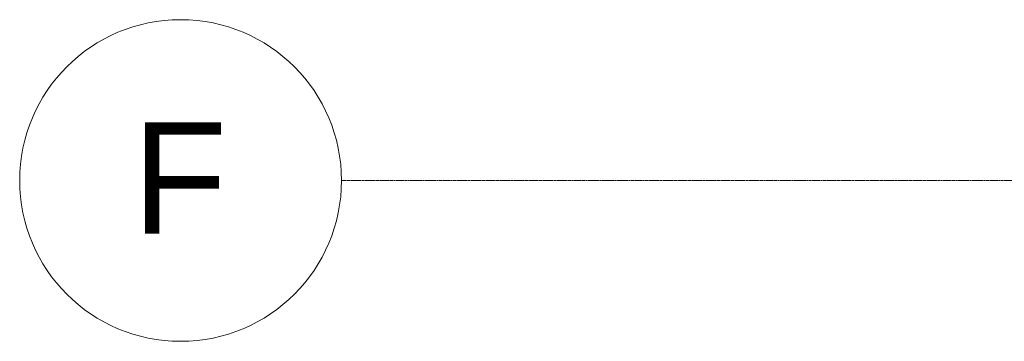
# Model space of a CAD drawing. Header units: inches. Extents: x -4136 to 1945, y -6639 to 12387.
# Tile 283 of 656: x -4136 to -3836, y 10117 to 10216. Entities that reach past the tile are written whole.
import ezdxf

# ---------------------------------------------------------------- set-up
doc = ezdxf.new("R2010")
doc.units = ezdxf.units.IN
doc.header["$MEASUREMENT"] = 0
doc.linetypes.add('Línea de rejilla', pattern=[0.875, 0.5, -0.125, 0.125, -0.125])
doc.layers.add('S-GRID', color=7, linetype='Continuous', lineweight=9)
doc.layers.add('S-GRID-IDEN', color=7, linetype='Continuous', lineweight=9)
doc.styles.add('Arial_1', font='arial.ttf', dxfattribs={"height": 34.015748})

# ---------------------------------------------------------------- blocks, each defined once
blk = doc.blocks.new('Rejilla - Extremo inicial de rejilla - Círculo-11506-SLAB ON GROUND JOINTS')
at = {"layer": 'S-GRID-IDEN', "color": 253, "true_color": 0xaaaaaa}
blk.add_circle((0, 0), 0.2559, dxfattribs=at)

msp = doc.modelspace()

# ---------------------------------------------------------------- linework, layer by layer
at = {"layer": 'S-GRID', "color": 253, "linetype": 'Línea de rejilla', "true_color": 0xaaaaaa}
msp.add_line((-1777.2452, 10166.59688), (-4038.05123, 10166.59688), dxfattribs=at)

# ---------------------------------------------------------------- block references
at = {"layer": 'S-GRID-IDEN', "color": 253, "true_color": 0xaaaaaa, "xscale": 191.9999999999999, "yscale": 191.9999999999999, "zscale": 191.9999999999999, "rotation": 89.99999999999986}
msp.add_blockref('Rejilla - Extremo inicial de rejilla - Círculo-11506-SLAB ON GROUND JOINTS', (-4087.18509, 10166.59688), dxfattribs=at)

# ---------------------------------------------------------------- texts
at = {"layer": 'S-GRID-IDEN', "color": 253, "true_color": 0xaaaaaa, "insert": (-4101.99483, 10184.36245), "char_height": 34.01575, "width": 35.754, "attachment_point": 1, "style": 'Arial_1'}
msp.add_mtext('F', dxfattribs=at)

doc.saveas('drawing.dxf')
